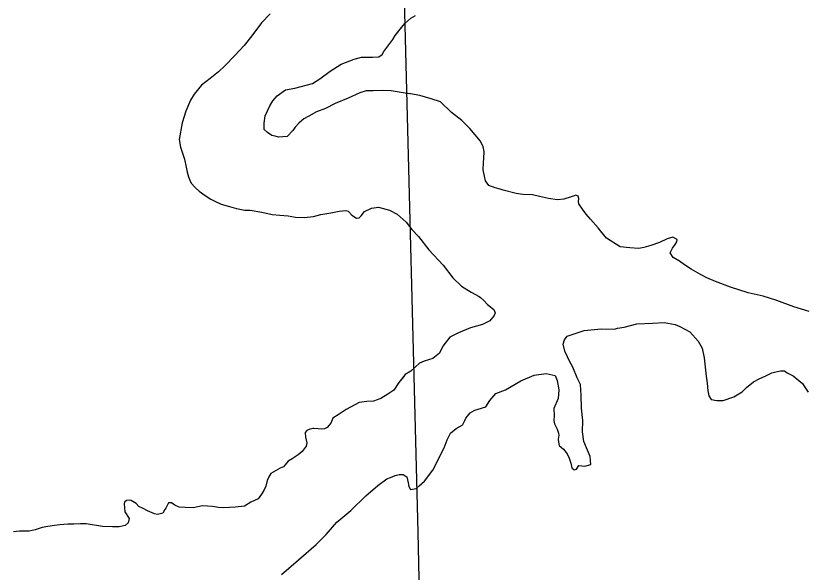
# Model space of a CAD drawing. Extents: x -83719 to 153526, y -11835 to 11446.
# Drawn here: x 11004.5 to 11135.1, y 1189.4 to 1281.1 of the extents above; entities that cross this region are included whole.
import ezdxf

# ---------------------------------------------------------------- set-up
doc = ezdxf.new("R2010")
doc.units = 0
doc.layers.add('Level 2', color=7, linetype='Continuous')
doc.layers.add('Level 9', color=7, linetype='Continuous')

msp = doc.modelspace()

# ---------------------------------------------------------------- linework, layer by layer
at = {"layer": 'Level 2'}
msp.add_lwpolyline([(11067.49, 1360.19), (11068.63, 1283.85), (11070.84, 1195.97), (11072.74, 1109.05), (11072.92, 1020.62), (11076.68, 931.55), (11075.14, 931.5), (11075.53, 841.9), (11077.24, 754.42), (11078.75, 666.09), (11079.57, 611.56)], dxfattribs=at)
msp.add_lwpolyline([(11067.49, 1360.19), (11068.63, 1283.85), (11070.84, 1195.97), (11072.74, 1109.05), (11072.92, 1020.62), (11076.68, 931.55), (11075.14, 931.5), (11075.53, 841.9), (11077.24, 754.42), (11078.75, 666.09), (11079.57, 611.56)], dxfattribs=at)
at = {"layer": 'Level 9'}
for points in [[(11046.48, 1281.45), (11045.09, 1279.97), (11043.47, 1277.81), (11042.19, 1276.2), (11040.66, 1274.58), (11039.01, 1272.83), (11037.98, 1271.85), (11036.59, 1270.74), (11035.17, 1269.66), (11033.98, 1268.18), (11033.35, 1267.2), (11032.6, 1265.39), (11032.01, 1263.48), (11031.5, 1260.71), (11031.72, 1259.47), (11032.4, 1257.48), (11032.65, 1256.14), (11032.82, 1255.34), (11033.06, 1254.58), (11033.23, 1253.98), (11033.5, 1253.51), (11034.11, 1252.78), (11034.79, 1252.19), (11035.76, 1251.46), (11036.7, 1250.87), (11037.37, 1250.54), (11038.44, 1250.05), (11039.82, 1249.66), (11040.95, 1249.34), (11042.33, 1249.08), (11043.19, 1249.06), (11045.13, 1248.74), (11046.81, 1248.35), (11048.11, 1248.23), (11049.45, 1248.11), (11050.68, 1247.92), (11052.12, 1247.83), (11053.65, 1248.01), (11054.89, 1248.33), (11056.49, 1248.61), (11057.89, 1248.89), (11058.45, 1248.96), (11058.99, 1249), (11059.36, 1248.87), (11059.49, 1248.8), (11060, 1248.24), (11060.74, 1247.74), (11061.2, 1247.78), (11061.53, 1248.12), (11062.09, 1248.82), (11063.22, 1249.4), (11064.36, 1249.55), (11066.2, 1249.06), (11067.47, 1248.37), (11068.96, 1247.05), (11069.87, 1245.89), (11070.95, 1244.7), (11072.7, 1242.54), (11075.06, 1239.99), (11076.65, 1237.9), (11078.06, 1236.54), (11079.67, 1235.52), (11080.98, 1234.8), (11081.22, 1234.64), (11081.76, 1234.14), (11082.36, 1233.51), (11083.41, 1232.68), (11083.64, 1232.15), (11083.45, 1231.68), (11082.75, 1230.81), (11081.52, 1230.2), (11079.53, 1229.64), (11077.6, 1228.83), (11076.17, 1228.11), (11075.01, 1226.63), (11074.42, 1225.49), (11073.33, 1224.61), (11071.93, 1224.13), (11071.16, 1223.82), (11069.71, 1222.51), (11068.78, 1221.97), (11067.75, 1220.62), (11066.93, 1219.38), (11065.93, 1218.7), (11064.74, 1217.99), (11063.54, 1217.58), (11062.44, 1217.5), (11061.17, 1217.32), (11059.04, 1216.17)], [(11046.48, 1281.45), (11045.09, 1279.97), (11043.47, 1277.81), (11042.19, 1276.2), (11040.66, 1274.58), (11039.01, 1272.83), (11037.98, 1271.85), (11036.59, 1270.74), (11035.17, 1269.66), (11033.98, 1268.18), (11033.35, 1267.2), (11032.6, 1265.39), (11032.01, 1263.48), (11031.5, 1260.71), (11031.72, 1259.47), (11032.4, 1257.48), (11032.65, 1256.14), (11032.82, 1255.34), (11033.06, 1254.58), (11033.23, 1253.98), (11033.5, 1253.51), (11034.11, 1252.78), (11034.79, 1252.19), (11035.76, 1251.46), (11036.7, 1250.87), (11037.37, 1250.54), (11038.44, 1250.05), (11039.82, 1249.66), (11040.95, 1249.34), (11042.33, 1249.08), (11043.19, 1249.06), (11045.13, 1248.74), (11046.81, 1248.35), (11048.11, 1248.23), (11049.45, 1248.11), (11050.68, 1247.92), (11052.12, 1247.83), (11053.65, 1248.01), (11054.89, 1248.33), (11056.49, 1248.61), (11057.89, 1248.89), (11058.45, 1248.96), (11058.99, 1249), (11059.36, 1248.87), (11059.49, 1248.8), (11060, 1248.24), (11060.74, 1247.74), (11061.2, 1247.78), (11061.53, 1248.12), (11062.09, 1248.82), (11063.22, 1249.4), (11064.36, 1249.55), (11066.2, 1249.06), (11067.47, 1248.37), (11068.96, 1247.05), (11069.51, 1246.34)], [(11049.3, 1261.23), (11048.6, 1261.16), (11047.9, 1261.12), (11047.33, 1261.25), (11046.79, 1261.38), (11046.09, 1261.84), (11045.51, 1262.34), (11045.54, 1263.4), (11045.66, 1264.61), (11046.45, 1266.25), (11046.97, 1267.09), (11047.64, 1267.9), (11049.06, 1268.88), (11050.6, 1269.19), (11053.49, 1269.92), (11054.69, 1270.73), (11056.38, 1271.98), (11058.21, 1273.14), (11060.34, 1273.96), (11061.57, 1274.3), (11063.37, 1274.28), (11064.41, 1274.36), (11064.97, 1274.7), (11065.23, 1275.2), (11066.75, 1277.22), (11067.15, 1277.86), (11067.97, 1278.9), (11068.73, 1279.84), (11069.69, 1280.69), (11070.46, 1281.13)], [(11049.3, 1261.23), (11048.6, 1261.16), (11047.9, 1261.12), (11047.33, 1261.25), (11046.79, 1261.38), (11046.09, 1261.84), (11045.51, 1262.34), (11045.54, 1263.4), (11045.66, 1264.61), (11046.45, 1266.25), (11046.97, 1267.09), (11047.64, 1267.9), (11049.06, 1268.88), (11050.6, 1269.19), (11053.49, 1269.92), (11054.69, 1270.73), (11056.38, 1271.98), (11058.21, 1273.14), (11060.34, 1273.96), (11061.57, 1274.3), (11063.37, 1274.28), (11064.41, 1274.36), (11064.97, 1274.7), (11065.23, 1275.2), (11066.75, 1277.22), (11067.15, 1277.86), (11067.97, 1278.9), (11068.34, 1279.36)], [(11135.43, 1232.35), (11132.89, 1233.13), (11130.11, 1234.14), (11127.86, 1234.85), (11125.35, 1235.4), (11122.47, 1236.34), (11119.96, 1237.29), (11118.52, 1237.88), (11117.48, 1238.43), (11115.94, 1239.35), (11114.86, 1240.05), (11114.05, 1240.67), (11112.98, 1241.27), (11112.51, 1242), (11112.87, 1242.8), (11113.3, 1243.37), (11113.59, 1243.84), (11113.66, 1244.21), (11112.95, 1244.6), (11111.98, 1244.33), (11110.75, 1243.72), (11109.32, 1243.24), (11108.16, 1242.89), (11107.32, 1242.75), (11105.85, 1242.87), (11104.22, 1243.02), (11101.97, 1244.44), (11100.99, 1245.63), (11100.62, 1246.16), (11099.37, 1247.56), (11098.66, 1248.42), (11098.02, 1249.21), (11097.44, 1250.11), (11097.37, 1250.51), (11097.4, 1250.98), (11097.33, 1251.38), (11096.93, 1251.51), (11096.63, 1251.41), (11096.16, 1251.23), (11094.93, 1250.86), (11093.9, 1250.75), (11092.43, 1251), (11090.92, 1251.32), (11089.78, 1251.58), (11088.21, 1251.63), (11087.11, 1251.79), (11084.97, 1252.37), (11084.43, 1252.53), (11083.6, 1252.72), (11082.56, 1253.12), (11082.05, 1253.88), (11081.84, 1254.68), (11081.67, 1255.71), (11081.72, 1256.92), (11081.78, 1257.58), (11081.81, 1258.75), (11081.63, 1259.52), (11081.22, 1260.42), (11079.44, 1262.51), (11078.12, 1263.83), (11076.41, 1265.15), (11074.59, 1266.9), (11073.05, 1267.42), (11071.21, 1267.94), (11069.67, 1268.23), (11068.77, 1268.35), (11066.46, 1268.74), (11064.99, 1268.79), (11063.52, 1268.74), (11062.35, 1268.73), (11061.29, 1268.39), (11059.39, 1267.54), (11057.23, 1266.62), (11055.63, 1265.8), (11054.17, 1265.25), (11052.91, 1264.54), (11052.08, 1264.1), (11051.25, 1263.42), (11050.65, 1262.75), (11050.22, 1262.18), (11049.3, 1261.23)], [(11069.47, 1268.26), (11068.77, 1268.35), (11066.46, 1268.74), (11064.99, 1268.79), (11063.52, 1268.74), (11062.35, 1268.73), (11061.29, 1268.39), (11059.39, 1267.54), (11057.23, 1266.62), (11055.63, 1265.8), (11054.17, 1265.25), (11052.91, 1264.54), (11052.08, 1264.1), (11051.25, 1263.42), (11050.65, 1262.75), (11050.22, 1262.18), (11049.3, 1261.23)], [(11056.59, 1196.57), (11057.5, 1197.59), (11059.82, 1199.54), (11062.27, 1201.97), (11064.26, 1203.66), (11065.76, 1204.74), (11066.35, 1204.98), (11067.15, 1205.29), (11067.79, 1205.46), (11068.42, 1205.46), (11068.79, 1205.27), (11069.06, 1205.07), (11069.27, 1204.1), (11069.37, 1203.5), (11069.68, 1203), (11070.58, 1203.15), (11071.07, 1203.59), (11071.94, 1204.39), (11073.36, 1206.21), (11075.23, 1209.87), (11075.72, 1211.17), (11076.27, 1212.28), (11077.2, 1213.06), (11078.2, 1213.63), (11078.3, 1213.7), (11078.63, 1214.37), (11078.79, 1214.78), (11079.05, 1215.08), (11079.52, 1215.65), (11080.28, 1216.06), (11080.81, 1216.26), (11082.11, 1216.64), (11082.77, 1217.65), (11083.76, 1218.83), (11085.33, 1219.44), (11087.88, 1220.9), (11090.05, 1221.86), (11092.01, 1222.14), (11093.52, 1221.79), (11093.86, 1220.96), (11094.14, 1219.42), (11093.99, 1218.02), (11093.3, 1216.34), (11093.34, 1215.14), (11093.28, 1214.4), (11093.39, 1213.8), (11093.83, 1212.94), (11094.07, 1212.27), (11094.14, 1211.94), (11094.01, 1211.27), (11094.08, 1210.8), (11094.19, 1210.27), (11094.89, 1209.64), (11095.5, 1208.88), (11095.84, 1208.15), (11096.12, 1207.32), (11096.26, 1206.55), (11096.63, 1206.25), (11097.03, 1206.36), (11097.42, 1206.93), (11098.43, 1206.87), (11099.42, 1207.11), (11099.31, 1208.45), (11098.26, 1210.91), (11098.01, 1212.48), (11098.06, 1214.35), (11097.84, 1216.42), (11097.82, 1218.55), (11097.71, 1220.29), (11097.16, 1221.42), (11096.41, 1223.15), (11095.9, 1224.18), (11095.53, 1224.88), (11095.09, 1225.78), (11094.84, 1226.94), (11095.07, 1227.65), (11095.5, 1228.28), (11098.29, 1229.24), (11101.13, 1229.47), (11103.3, 1229.46), (11103.83, 1229.59), (11104.93, 1229.77), (11107, 1230.29), (11109.6, 1230.45), (11111.51, 1230.53), (11113.34, 1230.21), (11114.08, 1229.89), (11115.73, 1228.97)], [(11115.73, 1228.97), (11117.11, 1227.48), (11117.75, 1226.31), (11118.13, 1224.71), (11118.46, 1221.71), (11118.61, 1220.51), (11118.68, 1219.27), (11118.89, 1218.44), (11119.26, 1217.81), (11120.2, 1217.65), (11121.24, 1217.66), (11122.97, 1218.28), (11124.36, 1219.09), (11125.06, 1219.8), (11126.25, 1220.74), (11127.28, 1221.29), (11128.14, 1221.7), (11129.28, 1222.21), (11129.91, 1222.41), (11130.67, 1222.59), (11131.34, 1222.56), (11131.81, 1222.26), (11132.79, 1221.74), (11133.73, 1220.98), (11134.3, 1220.48), (11134.71, 1219.89), (11135.28, 1219.06)], [(11068.53, 1221.64), (11067.75, 1220.62), (11066.93, 1219.38), (11065.93, 1218.7), (11064.74, 1217.99), (11063.54, 1217.58), (11062.44, 1217.5), (11061.17, 1217.32), (11059.04, 1216.17)], [(11059.04, 1216.17), (11057.88, 1215.42), (11056.85, 1214.78), (11056.53, 1213.94), (11055.93, 1213.2), (11055.47, 1213), (11055.2, 1212.96), (11054.43, 1212.99), (11053.73, 1213.08), (11053.06, 1212.94), (11052.53, 1212.74), (11052.3, 1212.37), (11052.34, 1211.63), (11052.58, 1210.67), (11052.45, 1210.13), (11051.79, 1209.26), (11051.1, 1208.72), (11050.13, 1208.04), (11049.47, 1207.67), (11048.71, 1206.76), (11048.14, 1206.49), (11046.62, 1205.64), (11046.29, 1205.1), (11045.99, 1204.46), (11045.77, 1203.56), (11045.47, 1202.85), (11045.08, 1202.22), (11044.52, 1201.44), (11043.32, 1200.9), (11042.26, 1200.22), (11040.72, 1200.07), (11038.85, 1199.96), (11037.98, 1200.05), (11036.98, 1200.17), (11035.34, 1200.29), (11033.81, 1199.98), (11032.47, 1200.03), (11031.47, 1200.09), (11030.77, 1200.39), (11030.23, 1200.78), (11029.76, 1200.81), (11029.3, 1199.9), (11029.14, 1199.67), (11028.78, 1199.1), (11028.34, 1198.96), (11027.94, 1198.89), (11027.41, 1198.99), (11026.27, 1199.48), (11025.56, 1199.84), (11024.86, 1200.17), (11024.42, 1200.66), (11023.58, 1201.19), (11023.25, 1201.22), (11022.78, 1201.18), (11022.45, 1200.91), (11022.42, 1200.61), (11022.53, 1199.31), (11023.24, 1198.21), (11023.08, 1197.51), (11022.58, 1197.04), (11021.58, 1196.83), (11020.52, 1196.82), (11018.85, 1196.91), (11016.17, 1197.32), (11015.2, 1197.34), (11014.13, 1197.3), (11013.13, 1197.29), (11011.83, 1197.18), (11010.93, 1197.07), (11009.83, 1196.89), (11008.9, 1196.72), (11007.73, 1196.37), (11006.73, 1196.13), (11005.13, 1196.15), (11004.16, 1196.04)], [(11059.04, 1216.17), (11057.88, 1215.42), (11056.85, 1214.78), (11056.53, 1213.94), (11055.93, 1213.2), (11055.47, 1213), (11055.2, 1212.96), (11054.43, 1212.99), (11053.73, 1213.08), (11053.53, 1213.04)], [(11048.36, 1188.99), (11051.18, 1191.42), (11054.1, 1193.95), (11055.72, 1195.6), (11057.5, 1197.59), (11059.82, 1199.54), (11062.27, 1201.97), (11064.26, 1203.66), (11065.76, 1204.74), (11066.35, 1204.98), (11067.15, 1205.29), (11067.79, 1205.46), (11068.42, 1205.46), (11068.79, 1205.27), (11068.91, 1205.18)]]:
    msp.add_lwpolyline(points, dxfattribs=at)

doc.saveas('drawing.dxf')
